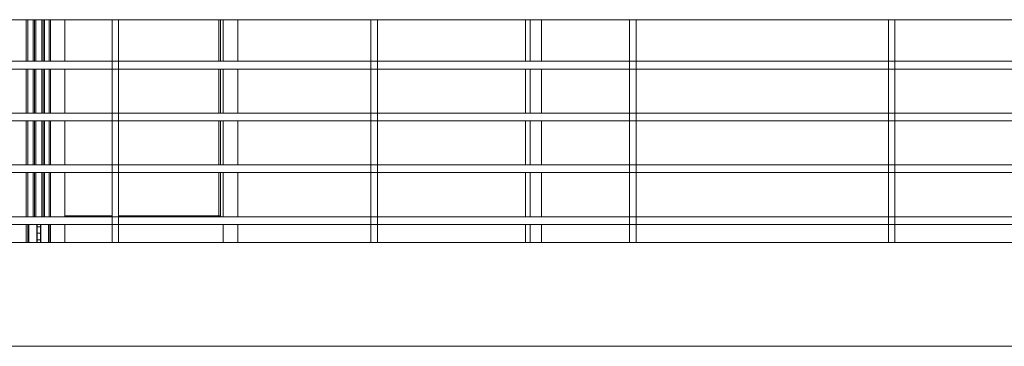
# Model space of a CAD drawing. Header units: inches. Extents: x 424 to 2043, y -237 to 445.
# Tile 788 of 965: x 861.91 to 865.71, y 224.3 to 225.56. Entities that reach past the tile are written whole.
import ezdxf

# ---------------------------------------------------------------- set-up
doc = ezdxf.new("R2010")
doc.units = ezdxf.units.IN
doc.header["$MEASUREMENT"] = 0
for name, color, linetype, lineweight in [('A-DOOR', 31, 'Continuous', 9), ('A-FLOR', 192, 'Continuous', 9), ('A-FLOR-HRAL', 11, 'Continuous', 9), ('A-WALL', 113, 'Continuous', 9)]:
    doc.layers.add(name, color=color, linetype=linetype, lineweight=lineweight)

# ---------------------------------------------------------------- blocks, each defined once
blk = doc.blocks.new('Railing - 25mm-V17-Section 1')
at = {"layer": 'A-FLOR-HRAL'}
for p, q in [((-111.9179, 6.46), (-111.9179, 5.6)), ((-111.906, 6.46), (-111.9179, 6.46)), ((-111.893, 6.46), (-111.906, 6.46)), ((-111.8929, 5.6), (-111.8929, 6.46))]:
    blk.add_line(p, q, dxfattribs=at)
blk = doc.blocks.new('Railing - Railing-201793-Section 1')
at = {"layer": 'A-FLOR-HRAL'}
for p, q in [((-119.6678, 10.46), (-109.7931, 10.46)), ((-109.7931, 10.3), (-119.6678, 10.3)), ((-119.6678, 10.27), (-109.7931, 10.27)), ((-109.7931, 10.1), (-119.6678, 10.1)), ((-119.6678, 10.07), (-109.7931, 10.07)), ((-109.7931, 9.9), (-119.6678, 9.9)), ((-119.6678, 9.87), (-109.7931, 9.87)), ((-109.7931, 9.7), (-119.6678, 9.7)), ((-119.6678, 9.67), (-109.7931, 9.67))]:
    blk.add_line(p, q, dxfattribs=at)
for p in [(-2.6994, 4), (-1.7004, 4), (-0.7013, 4), (0.2977, 4)]:
    blk.add_blockref('Railing - 25mm-V17-Section 1', p)
blk = doc.blocks.new('5-panel_Bi-fold_external_door_10806 - Type 1-V67-Section 1')
at = {"layer": 'A-DOOR'}
for p, q in [((-114.9488, 10.3), (-114.9488, 10.4602)), ((-114.9429, 10.4602), (-114.9429, 10.3)), ((-114.9225, 10.3), (-114.9225, 10.4602)), ((-114.9178, 10.3), (-114.9178, 10.4602)), ((-114.9119, 10.3), (-114.9119, 10.4602)), ((-114.8895, 10.3), (-114.8895, 10.4602)), ((-114.8841, 10.4602), (-114.8841, 10.3)), ((-114.8789, 10.3), (-114.8789, 10.4602)), ((-114.8611, 10.3), (-114.8611, 10.4602)), ((-114.8557, 10.3), (-114.8557, 10.4602)), ((-114.7997, 10.3), (-114.7997, 10.4602)), ((-114.2057, 10.4602), (-114.2057, 10.3)), ((-114.1993, 10.4602), (-114.1993, 10.3)), ((-114.1883, 10.4602), (-114.1883, 10.3)), ((-114.1323, 10.4602), (-114.1323, 10.3)), ((-113.0208, 10.4601), (-113.0208, 10.3)), ((-113.0036, 10.4601), (-113.0036, 10.3)), ((-112.9596, 10.4601), (-112.9596, 10.3)), ((-114.9488, 10.1), (-114.9488, 10.2702)), ((-114.9429, 10.2702), (-114.9429, 10.1)), ((-114.9225, 10.1), (-114.9225, 10.2702)), ((-114.9178, 10.1), (-114.9178, 10.2702)), ((-114.9119, 10.1), (-114.9119, 10.2702)), ((-114.8895, 10.1), (-114.8895, 10.2702)), ((-114.8841, 10.2702), (-114.8841, 10.1)), ((-114.8789, 10.1), (-114.8789, 10.2702)), ((-114.8611, 10.1), (-114.8611, 10.2702)), ((-114.8557, 10.1), (-114.8557, 10.2702)), ((-114.7997, 10.1), (-114.7997, 10.2702)), ((-114.2057, 10.2701), (-114.2057, 10.1)), ((-114.1993, 10.2701), (-114.1993, 10.1)), ((-114.1883, 10.2701), (-114.1883, 10.1)), ((-114.1323, 10.2701), (-114.1323, 10.1)), ((-113.0208, 10.2701), (-113.0208, 10.1)), ((-113.0036, 10.2701), (-113.0036, 10.1)), ((-112.9596, 10.2701), (-112.9596, 10.1)), ((-114.9488, 9.9), (-114.9488, 10.0702)), ((-114.9429, 10.0702), (-114.9429, 9.9)), ((-114.9225, 9.9), (-114.9225, 10.0702)), ((-114.9178, 9.9), (-114.9178, 10.0702)), ((-114.9119, 9.9), (-114.9119, 10.0702)), ((-114.8895, 9.9), (-114.8895, 10.0702)), ((-114.8841, 10.0702), (-114.8841, 9.9)), ((-114.8789, 9.9), (-114.8789, 10.0702)), ((-114.8611, 9.9), (-114.8611, 10.0702)), ((-114.8557, 9.9), (-114.8557, 10.0702)), ((-114.7997, 9.9), (-114.7997, 10.0702)), ((-114.2057, 10.0701), (-114.2057, 9.9)), ((-114.1993, 10.0701), (-114.1993, 9.9)), ((-114.1883, 10.0701), (-114.1883, 9.9)), ((-114.1323, 10.0701), (-114.1323, 9.9)), ((-113.0208, 10.0701), (-113.0208, 9.9)), ((-113.0036, 10.0701), (-113.0036, 9.9)), ((-112.9596, 10.0701), (-112.9596, 9.9)), ((-114.9488, 9.7), (-114.9488, 9.8702)), ((-114.9429, 9.8702), (-114.9429, 9.7)), ((-114.9225, 9.7), (-114.9225, 9.8702)), ((-114.9178, 9.7), (-114.9178, 9.8702)), ((-114.9119, 9.7), (-114.9119, 9.8702)), ((-114.8895, 9.7), (-114.8895, 9.8702)), ((-114.8841, 9.8702), (-114.8841, 9.7)), ((-114.8789, 9.7), (-114.8789, 9.8702)), ((-114.8611, 9.7), (-114.8611, 9.8702)), ((-114.8557, 9.7), (-114.8557, 9.8702)), ((-114.7997, 9.7), (-114.7997, 9.8702)), ((-114.2057, 9.8701), (-114.2057, 9.7031)), ((-114.1993, 9.8701), (-114.1993, 9.7018)), ((-114.1883, 9.8701), (-114.1883, 9.7)), ((-114.1323, 9.8701), (-114.1323, 9.7)), ((-113.0208, 9.8701), (-113.0208, 9.7)), ((-113.0036, 9.8701), (-113.0036, 9.7)), ((-112.9596, 9.8701), (-112.9596, 9.7)), ((-114.6173, 9.7031), (-114.7997, 9.7031)), ((-114.6173, 9.7018), (-114.7997, 9.7018)), ((-114.1984, 9.7018), (-114.5926, 9.7018)), ((-114.2016, 9.7031), (-114.5924, 9.7031)), ((-114.1984, 9.7018), (-114.1972, 9.7)), ((-114.9488, 9.6), (-114.9488, 9.6702)), ((-114.9429, 9.6702), (-114.9429, 9.6)), ((-114.9395, 9.6), (-114.9395, 9.6702)), ((-114.9082, 9.6702), (-114.9082, 9.662)), ((-114.9082, 9.66), (-114.9082, 9.637)), ((-114.9064, 9.661), (-114.8999, 9.661)), ((-114.9063, 9.6702), (-114.9063, 9.6)), ((-114.9005, 9.661), (-114.9063, 9.661)), ((-114.8954, 9.661), (-114.9005, 9.661)), ((-114.8999, 9.661), (-114.8944, 9.661)), ((-114.8946, 9.6), (-114.8946, 9.6702)), ((-114.8922, 9.662), (-114.8922, 9.6702)), ((-114.8922, 9.637), (-114.8922, 9.66)), ((-114.8634, 9.6702), (-114.8634, 9.6)), ((-114.8611, 9.6), (-114.8611, 9.6702)), ((-114.8557, 9.6), (-114.8557, 9.6702)), ((-114.7997, 9.6), (-114.7997, 9.6702)), ((-114.189, 9.6701), (-114.189, 9.6)), ((-114.1883, 9.6701), (-114.1883, 9.6)), ((-114.1323, 9.6701), (-114.1323, 9.6)), ((-113.0208, 9.6701), (-113.0208, 9.6)), ((-113.0036, 9.6701), (-113.0036, 9.6)), ((-112.9596, 9.6701), (-112.9596, 9.6)), ((-114.9082, 9.635), (-114.9082, 9.612)), ((-114.9064, 9.636), (-114.8999, 9.636)), ((-114.9005, 9.636), (-114.9063, 9.636)), ((-114.8954, 9.636), (-114.9005, 9.636)), ((-114.8999, 9.636), (-114.8944, 9.636)), ((-114.8922, 9.612), (-114.8922, 9.635)), ((-114.9082, 9.61), (-114.9082, 9.6)), ((-114.9064, 9.611), (-114.8999, 9.611)), ((-114.9005, 9.611), (-114.9063, 9.611)), ((-114.8954, 9.611), (-114.9005, 9.611)), ((-114.8999, 9.611), (-114.8944, 9.611)), ((-114.8922, 9.6), (-114.8922, 9.61))]:
    blk.add_line(p, q, dxfattribs=at)
at = {"layer": 'A-DOOR', "flags": 128}
for points in [[(-114.9072, 9.661), (-114.9072, 9.661), (-114.9073, 9.661), (-114.9073, 9.661), (-114.9074, 9.661), (-114.9074, 9.661), (-114.9074, 9.661), (-114.9075, 9.661), (-114.9075, 9.6611), (-114.9076, 9.6611), (-114.9076, 9.6611), (-114.9076, 9.6611), (-114.9077, 9.6611), (-114.9077, 9.6611), (-114.9077, 9.6612), (-114.9078, 9.6612), (-114.9078, 9.6612), (-114.9078, 9.6612), (-114.9079, 9.6612), (-114.9079, 9.6613), (-114.9079, 9.6613), (-114.908, 9.6613), (-114.908, 9.6614), (-114.908, 9.6614), (-114.908, 9.6614), (-114.9081, 9.6615), (-114.9081, 9.6615), (-114.9081, 9.6615), (-114.9081, 9.6616), (-114.9081, 9.6616), (-114.9081, 9.6616), (-114.9082, 9.6617), (-114.9082, 9.6617), (-114.9082, 9.6618), (-114.9082, 9.6618), (-114.9082, 9.6618), (-114.9082, 9.6619), (-114.9082, 9.6619), (-114.9082, 9.6619), (-114.9082, 9.662), (-114.9082, 9.662)], [(-114.9082, 9.66), (-114.9082, 9.66), (-114.9082, 9.6601), (-114.9082, 9.6601), (-114.9082, 9.6602), (-114.9082, 9.6602), (-114.9082, 9.6602), (-114.9082, 9.6603), (-114.9082, 9.6603), (-114.9081, 9.6604), (-114.9081, 9.6604), (-114.9081, 9.6604), (-114.9081, 9.6605), (-114.9081, 9.6605), (-114.9081, 9.6605), (-114.908, 9.6606), (-114.908, 9.6606), (-114.908, 9.6606), (-114.908, 9.6607), (-114.9079, 9.6607), (-114.9079, 9.6607), (-114.9079, 9.6607), (-114.9078, 9.6608), (-114.9078, 9.6608), (-114.9078, 9.6608), (-114.9077, 9.6608), (-114.9077, 9.6609), (-114.9077, 9.6609), (-114.9076, 9.6609), (-114.9076, 9.6609), (-114.9076, 9.6609), (-114.9075, 9.6609), (-114.9075, 9.661), (-114.9075, 9.661), (-114.9074, 9.661), (-114.9074, 9.661), (-114.9073, 9.661), (-114.9073, 9.661), (-114.9073, 9.661), (-114.9072, 9.661), (-114.9072, 9.661)], [(-114.9005, 9.661), (-114.9008, 9.661), (-114.9011, 9.661), (-114.9013, 9.661), (-114.9016, 9.661), (-114.9019, 9.661), (-114.9022, 9.661), (-114.9024, 9.661), (-114.9027, 9.661), (-114.903, 9.661), (-114.9032, 9.661), (-114.9035, 9.661), (-114.9037, 9.661), (-114.9039, 9.661), (-114.9042, 9.661), (-114.9044, 9.661), (-114.9046, 9.661), (-114.9048, 9.661), (-114.905, 9.661), (-114.9052, 9.661), (-114.9054, 9.661), (-114.9056, 9.661), (-114.9058, 9.661), (-114.906, 9.661), (-114.9061, 9.661), (-114.9063, 9.661), (-114.9064, 9.661), (-114.9065, 9.661), (-114.9066, 9.661), (-114.9067, 9.661), (-114.9068, 9.661), (-114.9069, 9.661), (-114.907, 9.661), (-114.9071, 9.661), (-114.9071, 9.661), (-114.9072, 9.661), (-114.9072, 9.661), (-114.9072, 9.661), (-114.9072, 9.661)], [(-114.9072, 9.661), (-114.9072, 9.661), (-114.9072, 9.661), (-114.9072, 9.661), (-114.9071, 9.661), (-114.9071, 9.661), (-114.907, 9.661), (-114.9069, 9.661), (-114.9069, 9.661), (-114.9068, 9.661), (-114.9067, 9.661), (-114.9065, 9.661), (-114.9064, 9.661), (-114.9063, 9.661), (-114.9061, 9.661), (-114.906, 9.661), (-114.9058, 9.661), (-114.9057, 9.661), (-114.9055, 9.661), (-114.9053, 9.661), (-114.9051, 9.661), (-114.9049, 9.661), (-114.9047, 9.661), (-114.9044, 9.661), (-114.9042, 9.661), (-114.904, 9.661), (-114.9038, 9.661), (-114.9035, 9.661), (-114.9033, 9.661), (-114.903, 9.661), (-114.9027, 9.661), (-114.9025, 9.661), (-114.9022, 9.661), (-114.9019, 9.661), (-114.9017, 9.661), (-114.9014, 9.661), (-114.9011, 9.661), (-114.9008, 9.661), (-114.9006, 9.661), (-114.9003, 9.661), (-114.9, 9.661), (-114.8999, 9.661)], [(-114.8999, 9.661), (-114.9002, 9.661), (-114.9005, 9.661), (-114.9007, 9.661), (-114.901, 9.661), (-114.9013, 9.661), (-114.9016, 9.661), (-114.9018, 9.661), (-114.9021, 9.661), (-114.9024, 9.661), (-114.9027, 9.661), (-114.9029, 9.661), (-114.9032, 9.661), (-114.9034, 9.661), (-114.9037, 9.661), (-114.9039, 9.661), (-114.9041, 9.661), (-114.9044, 9.661), (-114.9046, 9.661), (-114.9048, 9.661), (-114.905, 9.661), (-114.9052, 9.661), (-114.9054, 9.661), (-114.9056, 9.661), (-114.9058, 9.661), (-114.9059, 9.661), (-114.9061, 9.661), (-114.9062, 9.661), (-114.9064, 9.661), (-114.9065, 9.661), (-114.9066, 9.661), (-114.9067, 9.661), (-114.9068, 9.661), (-114.9069, 9.661), (-114.907, 9.661), (-114.907, 9.661), (-114.9071, 9.661), (-114.9071, 9.661), (-114.9072, 9.661), (-114.9072, 9.661), (-114.9072, 9.661)], [(-114.9072, 9.661), (-114.9072, 9.661), (-114.9072, 9.661), (-114.9072, 9.661), (-114.9071, 9.661), (-114.9071, 9.661), (-114.907, 9.661), (-114.9069, 9.661), (-114.9069, 9.661), (-114.9068, 9.661), (-114.9067, 9.661), (-114.9065, 9.661), (-114.9064, 9.661), (-114.9063, 9.661), (-114.9061, 9.661), (-114.906, 9.661), (-114.9058, 9.661), (-114.9057, 9.661), (-114.9055, 9.661), (-114.9053, 9.661), (-114.9051, 9.661), (-114.9049, 9.661), (-114.9047, 9.661), (-114.9044, 9.661), (-114.9042, 9.661), (-114.904, 9.661), (-114.9038, 9.661), (-114.9035, 9.661), (-114.9033, 9.661), (-114.903, 9.661), (-114.9027, 9.661), (-114.9025, 9.661), (-114.9022, 9.661), (-114.9019, 9.661), (-114.9017, 9.661), (-114.9014, 9.661), (-114.9011, 9.661), (-114.9008, 9.661), (-114.9006, 9.661), (-114.9005, 9.661)], [(-114.8932, 9.661), (-114.8932, 9.661), (-114.8932, 9.661), (-114.8933, 9.661), (-114.8933, 9.661), (-114.8933, 9.661), (-114.8934, 9.661), (-114.8935, 9.661), (-114.8936, 9.661), (-114.8937, 9.661), (-114.8938, 9.661), (-114.8939, 9.661), (-114.894, 9.661), (-114.8941, 9.661), (-114.8943, 9.661), (-114.8944, 9.661), (-114.8946, 9.661), (-114.8948, 9.661), (-114.8949, 9.661), (-114.8951, 9.661), (-114.8953, 9.661), (-114.8955, 9.661), (-114.8957, 9.661), (-114.896, 9.661), (-114.8962, 9.661), (-114.8964, 9.661), (-114.8967, 9.661), (-114.8969, 9.661), (-114.8972, 9.661), (-114.8974, 9.661), (-114.8977, 9.661), (-114.8979, 9.661), (-114.8982, 9.661), (-114.8985, 9.661), (-114.8987, 9.661), (-114.899, 9.661), (-114.8993, 9.661), (-114.8996, 9.661), (-114.8999, 9.661), (-114.9001, 9.661), (-114.9004, 9.661), (-114.9005, 9.661)], [(-114.9005, 9.661), (-114.9002, 9.661), (-114.9, 9.661), (-114.8997, 9.661), (-114.8994, 9.661), (-114.8991, 9.661), (-114.8988, 9.661), (-114.8986, 9.661), (-114.8983, 9.661), (-114.898, 9.661), (-114.8978, 9.661), (-114.8975, 9.661), (-114.8973, 9.661), (-114.897, 9.661), (-114.8968, 9.661), (-114.8965, 9.661), (-114.8963, 9.661), (-114.896, 9.661), (-114.8958, 9.661), (-114.8956, 9.661), (-114.8954, 9.661), (-114.8952, 9.661), (-114.895, 9.661), (-114.8948, 9.661), (-114.8947, 9.661), (-114.8945, 9.661), (-114.8943, 9.661), (-114.8942, 9.661), (-114.894, 9.661), (-114.8939, 9.661), (-114.8938, 9.661), (-114.8937, 9.661), (-114.8936, 9.661), (-114.8935, 9.661), (-114.8934, 9.661), (-114.8934, 9.661), (-114.8933, 9.661), (-114.8933, 9.661), (-114.8932, 9.661), (-114.8932, 9.661), (-114.8932, 9.661)], [(-114.8999, 9.661), (-114.8996, 9.661), (-114.8993, 9.661), (-114.8991, 9.661), (-114.8988, 9.661), (-114.8985, 9.661), (-114.8982, 9.661), (-114.898, 9.661), (-114.8977, 9.661), (-114.8975, 9.661), (-114.8972, 9.661), (-114.897, 9.661), (-114.8967, 9.661), (-114.8965, 9.661), (-114.8962, 9.661), (-114.896, 9.661), (-114.8958, 9.661), (-114.8956, 9.661), (-114.8954, 9.661), (-114.8952, 9.661), (-114.895, 9.661), (-114.8948, 9.661), (-114.8946, 9.661)], [(-114.8946, 9.661), (-114.8948, 9.661), (-114.8949, 9.661), (-114.8951, 9.661), (-114.8953, 9.661), (-114.8955, 9.661), (-114.8957, 9.661), (-114.896, 9.661), (-114.8962, 9.661), (-114.8964, 9.661), (-114.8967, 9.661), (-114.8969, 9.661), (-114.8972, 9.661), (-114.8974, 9.661), (-114.8977, 9.661), (-114.8979, 9.661), (-114.8982, 9.661), (-114.8985, 9.661), (-114.8987, 9.661), (-114.899, 9.661), (-114.8993, 9.661), (-114.8996, 9.661), (-114.8999, 9.661), (-114.8999, 9.661)], [(-114.8932, 9.661), (-114.8932, 9.661), (-114.8932, 9.661), (-114.8933, 9.661), (-114.8933, 9.661), (-114.8933, 9.661), (-114.8934, 9.661), (-114.8935, 9.661), (-114.8936, 9.661), (-114.8937, 9.661), (-114.8938, 9.661), (-114.8939, 9.661), (-114.894, 9.661), (-114.8941, 9.661), (-114.8943, 9.661)], [(-114.8942, 9.661), (-114.894, 9.661), (-114.8939, 9.661), (-114.8938, 9.661), (-114.8937, 9.661), (-114.8936, 9.661), (-114.8935, 9.661), (-114.8934, 9.661), (-114.8934, 9.661), (-114.8933, 9.661), (-114.8933, 9.661), (-114.8932, 9.661), (-114.8932, 9.661), (-114.8932, 9.661)], [(-114.8922, 9.662), (-114.8922, 9.662), (-114.8922, 9.6619), (-114.8922, 9.6619), (-114.8922, 9.6618), (-114.8922, 9.6618), (-114.8922, 9.6618), (-114.8922, 9.6617), (-114.8923, 9.6617), (-114.8923, 9.6616), (-114.8923, 9.6616), (-114.8923, 9.6616), (-114.8923, 9.6615), (-114.8923, 9.6615), (-114.8924, 9.6615), (-114.8924, 9.6614), (-114.8924, 9.6614), (-114.8924, 9.6614), (-114.8925, 9.6613), (-114.8925, 9.6613), (-114.8925, 9.6613), (-114.8925, 9.6613), (-114.8926, 9.6612), (-114.8926, 9.6612), (-114.8926, 9.6612), (-114.8927, 9.6612), (-114.8927, 9.6611), (-114.8927, 9.6611), (-114.8928, 9.6611), (-114.8928, 9.6611), (-114.8928, 9.6611), (-114.8929, 9.6611), (-114.8929, 9.661), (-114.893, 9.661), (-114.893, 9.661), (-114.893, 9.661), (-114.8931, 9.661), (-114.8931, 9.661), (-114.8932, 9.661), (-114.8932, 9.661), (-114.8932, 9.661)], [(-114.8932, 9.661), (-114.8932, 9.661), (-114.8931, 9.661), (-114.8931, 9.661), (-114.893, 9.661), (-114.893, 9.661), (-114.893, 9.661), (-114.8929, 9.661), (-114.8929, 9.6609), (-114.8929, 9.6609), (-114.8928, 9.6609), (-114.8928, 9.6609), (-114.8927, 9.6609), (-114.8927, 9.6609), (-114.8927, 9.6608), (-114.8926, 9.6608), (-114.8926, 9.6608), (-114.8926, 9.6608), (-114.8925, 9.6608), (-114.8925, 9.6607), (-114.8925, 9.6607), (-114.8925, 9.6607), (-114.8924, 9.6606), (-114.8924, 9.6606), (-114.8924, 9.6606), (-114.8924, 9.6605), (-114.8923, 9.6605), (-114.8923, 9.6605), (-114.8923, 9.6604), (-114.8923, 9.6604), (-114.8923, 9.6604), (-114.8923, 9.6603), (-114.8923, 9.6603), (-114.8922, 9.6602), (-114.8922, 9.6602), (-114.8922, 9.6602), (-114.8922, 9.6601), (-114.8922, 9.6601), (-114.8922, 9.6601), (-114.8922, 9.66), (-114.8922, 9.66)], [(-114.9072, 9.636), (-114.9072, 9.636), (-114.9073, 9.636), (-114.9073, 9.636), (-114.9074, 9.636), (-114.9074, 9.636), (-114.9074, 9.636), (-114.9075, 9.636), (-114.9075, 9.6361), (-114.9076, 9.6361), (-114.9076, 9.6361), (-114.9076, 9.6361), (-114.9077, 9.6361), (-114.9077, 9.6361), (-114.9077, 9.6362), (-114.9078, 9.6362), (-114.9078, 9.6362), (-114.9078, 9.6362), (-114.9079, 9.6362), (-114.9079, 9.6363), (-114.9079, 9.6363), (-114.908, 9.6363), (-114.908, 9.6364), (-114.908, 9.6364), (-114.908, 9.6364), (-114.9081, 9.6365), (-114.9081, 9.6365), (-114.9081, 9.6365), (-114.9081, 9.6366), (-114.9081, 9.6366), (-114.9081, 9.6366), (-114.9082, 9.6367), (-114.9082, 9.6367), (-114.9082, 9.6368), (-114.9082, 9.6368), (-114.9082, 9.6368), (-114.9082, 9.6369), (-114.9082, 9.6369), (-114.9082, 9.6369), (-114.9082, 9.637), (-114.9082, 9.637)], [(-114.9082, 9.635), (-114.9082, 9.635), (-114.9082, 9.6351), (-114.9082, 9.6351), (-114.9082, 9.6352), (-114.9082, 9.6352), (-114.9082, 9.6352), (-114.9082, 9.6353), (-114.9082, 9.6353), (-114.9081, 9.6354), (-114.9081, 9.6354), (-114.9081, 9.6354), (-114.9081, 9.6355), (-114.9081, 9.6355), (-114.9081, 9.6355), (-114.908, 9.6356), (-114.908, 9.6356), (-114.908, 9.6356), (-114.908, 9.6357), (-114.9079, 9.6357), (-114.9079, 9.6357), (-114.9079, 9.6357), (-114.9078, 9.6358), (-114.9078, 9.6358), (-114.9078, 9.6358), (-114.9077, 9.6358), (-114.9077, 9.6359), (-114.9077, 9.6359), (-114.9076, 9.6359), (-114.9076, 9.6359), (-114.9076, 9.6359), (-114.9075, 9.6359), (-114.9075, 9.636), (-114.9075, 9.636), (-114.9074, 9.636), (-114.9074, 9.636), (-114.9073, 9.636), (-114.9073, 9.636), (-114.9073, 9.636), (-114.9072, 9.636), (-114.9072, 9.636)], [(-114.9005, 9.636), (-114.9008, 9.636), (-114.9011, 9.636), (-114.9013, 9.636), (-114.9016, 9.636), (-114.9019, 9.636), (-114.9022, 9.636), (-114.9024, 9.636), (-114.9027, 9.636), (-114.903, 9.636), (-114.9032, 9.636), (-114.9035, 9.636), (-114.9037, 9.636), (-114.9039, 9.636), (-114.9042, 9.636), (-114.9044, 9.636), (-114.9046, 9.636), (-114.9048, 9.636), (-114.905, 9.636), (-114.9052, 9.636), (-114.9054, 9.636), (-114.9056, 9.636), (-114.9058, 9.636), (-114.906, 9.636), (-114.9061, 9.636), (-114.9063, 9.636), (-114.9064, 9.636), (-114.9065, 9.636), (-114.9066, 9.636), (-114.9067, 9.636), (-114.9068, 9.636), (-114.9069, 9.636), (-114.907, 9.636), (-114.9071, 9.636), (-114.9071, 9.636), (-114.9072, 9.636), (-114.9072, 9.636), (-114.9072, 9.636), (-114.9072, 9.636)], [(-114.9072, 9.636), (-114.9072, 9.636), (-114.9072, 9.636), (-114.9072, 9.636), (-114.9071, 9.636), (-114.9071, 9.636), (-114.907, 9.636), (-114.9069, 9.636), (-114.9069, 9.636), (-114.9068, 9.636), (-114.9067, 9.636), (-114.9065, 9.636), (-114.9064, 9.636), (-114.9063, 9.636), (-114.9061, 9.636), (-114.906, 9.636), (-114.9058, 9.636), (-114.9057, 9.636), (-114.9055, 9.636), (-114.9053, 9.636), (-114.9051, 9.636), (-114.9049, 9.636), (-114.9047, 9.636), (-114.9044, 9.636), (-114.9042, 9.636), (-114.904, 9.636), (-114.9038, 9.636), (-114.9035, 9.636), (-114.9033, 9.636), (-114.903, 9.636), (-114.9027, 9.636), (-114.9025, 9.636), (-114.9022, 9.636), (-114.9019, 9.636), (-114.9017, 9.636), (-114.9014, 9.636), (-114.9011, 9.636), (-114.9008, 9.636), (-114.9006, 9.636), (-114.9003, 9.636), (-114.9, 9.636), (-114.8999, 9.636)], [(-114.8999, 9.636), (-114.9002, 9.636), (-114.9005, 9.636), (-114.9007, 9.636), (-114.901, 9.636), (-114.9013, 9.636), (-114.9016, 9.636), (-114.9018, 9.636), (-114.9021, 9.636), (-114.9024, 9.636), (-114.9027, 9.636), (-114.9029, 9.636), (-114.9032, 9.636), (-114.9034, 9.636), (-114.9037, 9.636), (-114.9039, 9.636), (-114.9041, 9.636), (-114.9044, 9.636), (-114.9046, 9.636), (-114.9048, 9.636), (-114.905, 9.636), (-114.9052, 9.636), (-114.9054, 9.636), (-114.9056, 9.636), (-114.9058, 9.636), (-114.9059, 9.636), (-114.9061, 9.636), (-114.9062, 9.636), (-114.9064, 9.636), (-114.9065, 9.636), (-114.9066, 9.636), (-114.9067, 9.636), (-114.9068, 9.636), (-114.9069, 9.636), (-114.907, 9.636), (-114.907, 9.636), (-114.9071, 9.636), (-114.9071, 9.636), (-114.9072, 9.636), (-114.9072, 9.636), (-114.9072, 9.636)], [(-114.9072, 9.636), (-114.9072, 9.636), (-114.9072, 9.636), (-114.9072, 9.636), (-114.9071, 9.636), (-114.9071, 9.636), (-114.907, 9.636), (-114.9069, 9.636), (-114.9069, 9.636), (-114.9068, 9.636), (-114.9067, 9.636), (-114.9065, 9.636), (-114.9064, 9.636), (-114.9063, 9.636), (-114.9061, 9.636), (-114.906, 9.636), (-114.9058, 9.636), (-114.9057, 9.636), (-114.9055, 9.636), (-114.9053, 9.636), (-114.9051, 9.636), (-114.9049, 9.636), (-114.9047, 9.636), (-114.9044, 9.636), (-114.9042, 9.636), (-114.904, 9.636), (-114.9038, 9.636), (-114.9035, 9.636), (-114.9033, 9.636), (-114.903, 9.636), (-114.9027, 9.636), (-114.9025, 9.636), (-114.9022, 9.636), (-114.9019, 9.636), (-114.9017, 9.636), (-114.9014, 9.636), (-114.9011, 9.636), (-114.9008, 9.636), (-114.9006, 9.636), (-114.9005, 9.636)], [(-114.8932, 9.636), (-114.8932, 9.636), (-114.8932, 9.636), (-114.8933, 9.636), (-114.8933, 9.636), (-114.8933, 9.636), (-114.8934, 9.636), (-114.8935, 9.636), (-114.8936, 9.636), (-114.8937, 9.636), (-114.8938, 9.636), (-114.8939, 9.636), (-114.894, 9.636), (-114.8941, 9.636), (-114.8943, 9.636), (-114.8944, 9.636), (-114.8946, 9.636), (-114.8948, 9.636), (-114.8949, 9.636), (-114.8951, 9.636), (-114.8953, 9.636), (-114.8955, 9.636), (-114.8957, 9.636), (-114.896, 9.636), (-114.8962, 9.636), (-114.8964, 9.636), (-114.8967, 9.636), (-114.8969, 9.636), (-114.8972, 9.636), (-114.8974, 9.636), (-114.8977, 9.636), (-114.8979, 9.636), (-114.8982, 9.636), (-114.8985, 9.636), (-114.8987, 9.636), (-114.899, 9.636), (-114.8993, 9.636), (-114.8996, 9.636), (-114.8999, 9.636), (-114.9001, 9.636), (-114.9004, 9.636), (-114.9005, 9.636)], [(-114.9005, 9.636), (-114.9002, 9.636), (-114.9, 9.636), (-114.8997, 9.636), (-114.8994, 9.636), (-114.8991, 9.636), (-114.8988, 9.636), (-114.8986, 9.636), (-114.8983, 9.636), (-114.898, 9.636), (-114.8978, 9.636), (-114.8975, 9.636), (-114.8973, 9.636), (-114.897, 9.636), (-114.8968, 9.636), (-114.8965, 9.636), (-114.8963, 9.636), (-114.896, 9.636), (-114.8958, 9.636), (-114.8956, 9.636), (-114.8954, 9.636), (-114.8952, 9.636), (-114.895, 9.636), (-114.8948, 9.636), (-114.8947, 9.636), (-114.8945, 9.636), (-114.8943, 9.636), (-114.8942, 9.636), (-114.894, 9.636), (-114.8939, 9.636), (-114.8938, 9.636), (-114.8937, 9.636), (-114.8936, 9.636), (-114.8935, 9.636), (-114.8934, 9.636), (-114.8934, 9.636), (-114.8933, 9.636), (-114.8933, 9.636), (-114.8932, 9.636), (-114.8932, 9.636), (-114.8932, 9.636)], [(-114.8999, 9.636), (-114.8996, 9.636), (-114.8993, 9.636), (-114.8991, 9.636), (-114.8988, 9.636), (-114.8985, 9.636), (-114.8982, 9.636), (-114.898, 9.636), (-114.8977, 9.636), (-114.8975, 9.636), (-114.8972, 9.636), (-114.897, 9.636), (-114.8967, 9.636), (-114.8965, 9.636), (-114.8962, 9.636), (-114.896, 9.636), (-114.8958, 9.636), (-114.8956, 9.636), (-114.8954, 9.636), (-114.8952, 9.636), (-114.895, 9.636), (-114.8948, 9.636), (-114.8946, 9.636)], [(-114.8946, 9.636), (-114.8948, 9.636), (-114.8949, 9.636), (-114.8951, 9.636), (-114.8953, 9.636), (-114.8955, 9.636), (-114.8957, 9.636), (-114.896, 9.636), (-114.8962, 9.636), (-114.8964, 9.636), (-114.8967, 9.636), (-114.8969, 9.636), (-114.8972, 9.636), (-114.8974, 9.636), (-114.8977, 9.636), (-114.8979, 9.636), (-114.8982, 9.636), (-114.8985, 9.636), (-114.8987, 9.636), (-114.899, 9.636), (-114.8993, 9.636), (-114.8996, 9.636), (-114.8999, 9.636), (-114.8999, 9.636)], [(-114.8932, 9.636), (-114.8932, 9.636), (-114.8932, 9.636), (-114.8933, 9.636), (-114.8933, 9.636), (-114.8933, 9.636), (-114.8934, 9.636), (-114.8935, 9.636), (-114.8936, 9.636), (-114.8937, 9.636), (-114.8938, 9.636), (-114.8939, 9.636), (-114.894, 9.636), (-114.8941, 9.636), (-114.8943, 9.636)], [(-114.8942, 9.636), (-114.894, 9.636), (-114.8939, 9.636), (-114.8938, 9.636), (-114.8937, 9.636), (-114.8936, 9.636), (-114.8935, 9.636), (-114.8934, 9.636), (-114.8934, 9.636), (-114.8933, 9.636), (-114.8933, 9.636), (-114.8932, 9.636), (-114.8932, 9.636), (-114.8932, 9.636)], [(-114.8922, 9.637), (-114.8922, 9.637), (-114.8922, 9.6369), (-114.8922, 9.6369), (-114.8922, 9.6368), (-114.8922, 9.6368), (-114.8922, 9.6368), (-114.8922, 9.6367), (-114.8923, 9.6367), (-114.8923, 9.6366), (-114.8923, 9.6366), (-114.8923, 9.6366), (-114.8923, 9.6365), (-114.8923, 9.6365), (-114.8924, 9.6365), (-114.8924, 9.6364), (-114.8924, 9.6364), (-114.8924, 9.6364), (-114.8925, 9.6363), (-114.8925, 9.6363), (-114.8925, 9.6363), (-114.8925, 9.6363), (-114.8926, 9.6362), (-114.8926, 9.6362), (-114.8926, 9.6362), (-114.8927, 9.6362), (-114.8927, 9.6361), (-114.8927, 9.6361), (-114.8928, 9.6361), (-114.8928, 9.6361), (-114.8928, 9.6361), (-114.8929, 9.6361), (-114.8929, 9.636), (-114.893, 9.636), (-114.893, 9.636), (-114.893, 9.636), (-114.8931, 9.636), (-114.8931, 9.636), (-114.8932, 9.636), (-114.8932, 9.636), (-114.8932, 9.636)], [(-114.8932, 9.636), (-114.8932, 9.636), (-114.8931, 9.636), (-114.8931, 9.636), (-114.893, 9.636), (-114.893, 9.636), (-114.893, 9.636), (-114.8929, 9.636), (-114.8929, 9.6359), (-114.8929, 9.6359), (-114.8928, 9.6359), (-114.8928, 9.6359), (-114.8927, 9.6359), (-114.8927, 9.6359), (-114.8927, 9.6358), (-114.8926, 9.6358), (-114.8926, 9.6358), (-114.8926, 9.6358), (-114.8925, 9.6358), (-114.8925, 9.6357), (-114.8925, 9.6357), (-114.8925, 9.6357), (-114.8924, 9.6356), (-114.8924, 9.6356), (-114.8924, 9.6356), (-114.8924, 9.6355), (-114.8923, 9.6355), (-114.8923, 9.6355), (-114.8923, 9.6354), (-114.8923, 9.6354), (-114.8923, 9.6354), (-114.8923, 9.6353), (-114.8923, 9.6353), (-114.8922, 9.6352), (-114.8922, 9.6352), (-114.8922, 9.6352), (-114.8922, 9.6351), (-114.8922, 9.6351), (-114.8922, 9.6351), (-114.8922, 9.635), (-114.8922, 9.635)], [(-114.9072, 9.611), (-114.9072, 9.611), (-114.9073, 9.611), (-114.9073, 9.611), (-114.9074, 9.611), (-114.9074, 9.611), (-114.9074, 9.611), (-114.9075, 9.611), (-114.9075, 9.6111), (-114.9076, 9.6111), (-114.9076, 9.6111), (-114.9076, 9.6111), (-114.9077, 9.6111), (-114.9077, 9.6111), (-114.9077, 9.6112), (-114.9078, 9.6112), (-114.9078, 9.6112), (-114.9078, 9.6112), (-114.9079, 9.6112), (-114.9079, 9.6113), (-114.9079, 9.6113), (-114.908, 9.6113), (-114.908, 9.6114), (-114.908, 9.6114), (-114.908, 9.6114), (-114.9081, 9.6115), (-114.9081, 9.6115), (-114.9081, 9.6115), (-114.9081, 9.6116), (-114.9081, 9.6116), (-114.9081, 9.6116), (-114.9082, 9.6117), (-114.9082, 9.6117), (-114.9082, 9.6118), (-114.9082, 9.6118), (-114.9082, 9.6118), (-114.9082, 9.6119), (-114.9082, 9.6119), (-114.9082, 9.6119), (-114.9082, 9.612), (-114.9082, 9.612)], [(-114.9082, 9.61), (-114.9082, 9.61), (-114.9082, 9.6101), (-114.9082, 9.6101), (-114.9082, 9.6102), (-114.9082, 9.6102), (-114.9082, 9.6102), (-114.9082, 9.6103), (-114.9082, 9.6103), (-114.9081, 9.6104), (-114.9081, 9.6104), (-114.9081, 9.6104), (-114.9081, 9.6105), (-114.9081, 9.6105), (-114.9081, 9.6105), (-114.908, 9.6106), (-114.908, 9.6106), (-114.908, 9.6106), (-114.908, 9.6107), (-114.9079, 9.6107), (-114.9079, 9.6107), (-114.9079, 9.6107), (-114.9078, 9.6108), (-114.9078, 9.6108), (-114.9078, 9.6108), (-114.9077, 9.6108), (-114.9077, 9.6109), (-114.9077, 9.6109), (-114.9076, 9.6109), (-114.9076, 9.6109), (-114.9076, 9.6109), (-114.9075, 9.6109), (-114.9075, 9.611), (-114.9075, 9.611), (-114.9074, 9.611), (-114.9074, 9.611), (-114.9073, 9.611), (-114.9073, 9.611), (-114.9073, 9.611), (-114.9072, 9.611), (-114.9072, 9.611)], [(-114.9005, 9.611), (-114.9008, 9.611), (-114.9011, 9.611), (-114.9013, 9.611), (-114.9016, 9.611), (-114.9019, 9.611), (-114.9022, 9.611), (-114.9024, 9.611), (-114.9027, 9.611), (-114.903, 9.611), (-114.9032, 9.611), (-114.9035, 9.611), (-114.9037, 9.611), (-114.9039, 9.611), (-114.9042, 9.611), (-114.9044, 9.611), (-114.9046, 9.611), (-114.9048, 9.611), (-114.905, 9.611), (-114.9052, 9.611), (-114.9054, 9.611), (-114.9056, 9.611), (-114.9058, 9.611), (-114.906, 9.611), (-114.9061, 9.611), (-114.9063, 9.611), (-114.9064, 9.611), (-114.9065, 9.611), (-114.9066, 9.611), (-114.9067, 9.611), (-114.9068, 9.611), (-114.9069, 9.611), (-114.907, 9.611), (-114.9071, 9.611), (-114.9071, 9.611), (-114.9072, 9.611), (-114.9072, 9.611), (-114.9072, 9.611), (-114.9072, 9.611)], [(-114.9072, 9.611), (-114.9072, 9.611), (-114.9072, 9.611), (-114.9072, 9.611), (-114.9071, 9.611), (-114.9071, 9.611), (-114.907, 9.611), (-114.9069, 9.611), (-114.9069, 9.611), (-114.9068, 9.611), (-114.9067, 9.611), (-114.9065, 9.611), (-114.9064, 9.611), (-114.9063, 9.611), (-114.9061, 9.611), (-114.906, 9.611), (-114.9058, 9.611), (-114.9057, 9.611), (-114.9055, 9.611), (-114.9053, 9.611), (-114.9051, 9.611), (-114.9049, 9.611), (-114.9047, 9.611), (-114.9044, 9.611), (-114.9042, 9.611), (-114.904, 9.611), (-114.9038, 9.611), (-114.9035, 9.611), (-114.9033, 9.611), (-114.903, 9.611), (-114.9027, 9.611), (-114.9025, 9.611), (-114.9022, 9.611), (-114.9019, 9.611), (-114.9017, 9.611), (-114.9014, 9.611), (-114.9011, 9.611), (-114.9008, 9.611), (-114.9006, 9.611), (-114.9003, 9.611), (-114.9, 9.611), (-114.8999, 9.611)], [(-114.8999, 9.611), (-114.9002, 9.611), (-114.9005, 9.611), (-114.9007, 9.611), (-114.901, 9.611), (-114.9013, 9.611), (-114.9016, 9.611), (-114.9018, 9.611), (-114.9021, 9.611), (-114.9024, 9.611), (-114.9027, 9.611), (-114.9029, 9.611), (-114.9032, 9.611), (-114.9034, 9.611), (-114.9037, 9.611), (-114.9039, 9.611), (-114.9041, 9.611), (-114.9044, 9.611), (-114.9046, 9.611), (-114.9048, 9.611), (-114.905, 9.611), (-114.9052, 9.611), (-114.9054, 9.611), (-114.9056, 9.611), (-114.9058, 9.611), (-114.9059, 9.611), (-114.9061, 9.611), (-114.9062, 9.611), (-114.9064, 9.611), (-114.9065, 9.611), (-114.9066, 9.611), (-114.9067, 9.611), (-114.9068, 9.611), (-114.9069, 9.611), (-114.907, 9.611), (-114.907, 9.611), (-114.9071, 9.611), (-114.9071, 9.611), (-114.9072, 9.611), (-114.9072, 9.611), (-114.9072, 9.611)], [(-114.9072, 9.611), (-114.9072, 9.611), (-114.9072, 9.611), (-114.9072, 9.611), (-114.9071, 9.611), (-114.9071, 9.611), (-114.907, 9.611), (-114.9069, 9.611), (-114.9069, 9.611), (-114.9068, 9.611), (-114.9067, 9.611), (-114.9065, 9.611), (-114.9064, 9.611), (-114.9063, 9.611), (-114.9061, 9.611), (-114.906, 9.611), (-114.9058, 9.611), (-114.9057, 9.611), (-114.9055, 9.611), (-114.9053, 9.611), (-114.9051, 9.611), (-114.9049, 9.611), (-114.9047, 9.611), (-114.9044, 9.611), (-114.9042, 9.611), (-114.904, 9.611), (-114.9038, 9.611), (-114.9035, 9.611), (-114.9033, 9.611), (-114.903, 9.611), (-114.9027, 9.611), (-114.9025, 9.611), (-114.9022, 9.611), (-114.9019, 9.611), (-114.9017, 9.611), (-114.9014, 9.611), (-114.9011, 9.611), (-114.9008, 9.611), (-114.9006, 9.611), (-114.9005, 9.611)], [(-114.8932, 9.611), (-114.8932, 9.611), (-114.8932, 9.611), (-114.8933, 9.611), (-114.8933, 9.611), (-114.8933, 9.611), (-114.8934, 9.611), (-114.8935, 9.611), (-114.8936, 9.611), (-114.8937, 9.611), (-114.8938, 9.611), (-114.8939, 9.611), (-114.894, 9.611), (-114.8941, 9.611), (-114.8943, 9.611), (-114.8944, 9.611), (-114.8946, 9.611), (-114.8948, 9.611), (-114.8949, 9.611), (-114.8951, 9.611), (-114.8953, 9.611), (-114.8955, 9.611), (-114.8957, 9.611), (-114.896, 9.611), (-114.8962, 9.611), (-114.8964, 9.611), (-114.8967, 9.611), (-114.8969, 9.611), (-114.8972, 9.611), (-114.8974, 9.611), (-114.8977, 9.611), (-114.8979, 9.611), (-114.8982, 9.611), (-114.8985, 9.611), (-114.8987, 9.611), (-114.899, 9.611), (-114.8993, 9.611), (-114.8996, 9.611), (-114.8999, 9.611), (-114.9001, 9.611), (-114.9004, 9.611), (-114.9005, 9.611)], [(-114.9005, 9.611), (-114.9002, 9.611), (-114.9, 9.611), (-114.8997, 9.611), (-114.8994, 9.611), (-114.8991, 9.611), (-114.8988, 9.611), (-114.8986, 9.611), (-114.8983, 9.611), (-114.898, 9.611), (-114.8978, 9.611), (-114.8975, 9.611), (-114.8973, 9.611), (-114.897, 9.611), (-114.8968, 9.611), (-114.8965, 9.611), (-114.8963, 9.611), (-114.896, 9.611), (-114.8958, 9.611), (-114.8956, 9.611), (-114.8954, 9.611), (-114.8952, 9.611), (-114.895, 9.611), (-114.8948, 9.611), (-114.8947, 9.611), (-114.8945, 9.611), (-114.8943, 9.611), (-114.8942, 9.611), (-114.894, 9.611), (-114.8939, 9.611), (-114.8938, 9.611), (-114.8937, 9.611), (-114.8936, 9.611), (-114.8935, 9.611), (-114.8934, 9.611), (-114.8934, 9.611), (-114.8933, 9.611), (-114.8933, 9.611), (-114.8932, 9.611), (-114.8932, 9.611), (-114.8932, 9.611)], [(-114.8999, 9.611), (-114.8996, 9.611), (-114.8993, 9.611), (-114.8991, 9.611), (-114.8988, 9.611), (-114.8985, 9.611), (-114.8982, 9.611), (-114.898, 9.611), (-114.8977, 9.611), (-114.8975, 9.611), (-114.8972, 9.611), (-114.897, 9.611), (-114.8967, 9.611), (-114.8965, 9.611), (-114.8962, 9.611), (-114.896, 9.611), (-114.8958, 9.611), (-114.8956, 9.611), (-114.8954, 9.611), (-114.8952, 9.611), (-114.895, 9.611), (-114.8948, 9.611), (-114.8946, 9.611)], [(-114.8946, 9.611), (-114.8948, 9.611), (-114.8949, 9.611), (-114.8951, 9.611), (-114.8953, 9.611), (-114.8955, 9.611), (-114.8957, 9.611), (-114.896, 9.611), (-114.8962, 9.611), (-114.8964, 9.611), (-114.8967, 9.611), (-114.8969, 9.611), (-114.8972, 9.611), (-114.8974, 9.611), (-114.8977, 9.611), (-114.8979, 9.611), (-114.8982, 9.611), (-114.8985, 9.611), (-114.8987, 9.611), (-114.899, 9.611), (-114.8993, 9.611), (-114.8996, 9.611), (-114.8999, 9.611), (-114.8999, 9.611)], [(-114.8932, 9.611), (-114.8932, 9.611), (-114.8932, 9.611), (-114.8933, 9.611), (-114.8933, 9.611), (-114.8933, 9.611), (-114.8934, 9.611), (-114.8935, 9.611), (-114.8936, 9.611), (-114.8937, 9.611), (-114.8938, 9.611), (-114.8939, 9.611), (-114.894, 9.611), (-114.8941, 9.611), (-114.8943, 9.611)], [(-114.8942, 9.611), (-114.894, 9.611), (-114.8939, 9.611), (-114.8938, 9.611), (-114.8937, 9.611), (-114.8936, 9.611), (-114.8935, 9.611), (-114.8934, 9.611), (-114.8934, 9.611), (-114.8933, 9.611), (-114.8933, 9.611), (-114.8932, 9.611), (-114.8932, 9.611), (-114.8932, 9.611)], [(-114.8922, 9.612), (-114.8922, 9.612), (-114.8922, 9.6119), (-114.8922, 9.6119), (-114.8922, 9.6118), (-114.8922, 9.6118), (-114.8922, 9.6118), (-114.8922, 9.6117), (-114.8923, 9.6117), (-114.8923, 9.6116), (-114.8923, 9.6116), (-114.8923, 9.6116), (-114.8923, 9.6115), (-114.8923, 9.6115), (-114.8924, 9.6115), (-114.8924, 9.6114), (-114.8924, 9.6114), (-114.8924, 9.6114), (-114.8925, 9.6113), (-114.8925, 9.6113), (-114.8925, 9.6113), (-114.8925, 9.6113), (-114.8926, 9.6112), (-114.8926, 9.6112), (-114.8926, 9.6112), (-114.8927, 9.6112), (-114.8927, 9.6111), (-114.8927, 9.6111), (-114.8928, 9.6111), (-114.8928, 9.6111), (-114.8928, 9.6111), (-114.8929, 9.6111), (-114.8929, 9.611), (-114.893, 9.611), (-114.893, 9.611), (-114.893, 9.611), (-114.8931, 9.611), (-114.8931, 9.611), (-114.8932, 9.611), (-114.8932, 9.611), (-114.8932, 9.611)], [(-114.8932, 9.611), (-114.8932, 9.611), (-114.8931, 9.611), (-114.8931, 9.611), (-114.893, 9.611), (-114.893, 9.611), (-114.893, 9.611), (-114.8929, 9.611), (-114.8929, 9.6109), (-114.8929, 9.6109), (-114.8928, 9.6109), (-114.8928, 9.6109), (-114.8927, 9.6109), (-114.8927, 9.6109), (-114.8927, 9.6108), (-114.8926, 9.6108), (-114.8926, 9.6108), (-114.8926, 9.6108), (-114.8925, 9.6108), (-114.8925, 9.6107), (-114.8925, 9.6107), (-114.8925, 9.6107), (-114.8924, 9.6106), (-114.8924, 9.6106), (-114.8924, 9.6106), (-114.8924, 9.6105), (-114.8923, 9.6105), (-114.8923, 9.6105), (-114.8923, 9.6104), (-114.8923, 9.6104), (-114.8923, 9.6104), (-114.8923, 9.6103), (-114.8923, 9.6103), (-114.8922, 9.6102), (-114.8922, 9.6102), (-114.8922, 9.6102), (-114.8922, 9.6101), (-114.8922, 9.6101), (-114.8922, 9.6101), (-114.8922, 9.61), (-114.8922, 9.61)]]:
    blk.add_lwpolyline(points, dxfattribs=at)

msp = doc.modelspace()

# ---------------------------------------------------------------- linework, layer by layer
at = {"layer": 'A-FLOR'}
for p, q in [((857.2188, 224.6972), (867.0262, 224.6972)), ((867.0262, 224.2972), (857.2188, 224.2972))]:
    msp.add_line(p, q, dxfattribs=at)
at = {"layer": 'A-WALL'}
for p, q in [((863.9269, 225.5573), (863.9269, 225.3972)), ((863.9269, 225.3673), (863.9269, 225.1972)), ((863.9269, 225.1673), (863.9269, 224.9972)), ((863.9269, 224.9673), (863.9269, 224.7972)), ((863.9269, 224.7673), (863.9269, 224.6972))]:
    msp.add_line(p, q, dxfattribs=at)

# ---------------------------------------------------------------- block references
at = {"layer": 'A-DOOR'}
msp.add_blockref('5-panel_Bi-fold_external_door_10806 - Type 1-V67-Section 1', (976.8865, 215.0972), dxfattribs=at)
at = {"layer": 'A-FLOR-HRAL'}
msp.add_blockref('Railing - Railing-201793-Section 1', (976.8865, 215.0972), dxfattribs=at)

doc.saveas('drawing.dxf')
